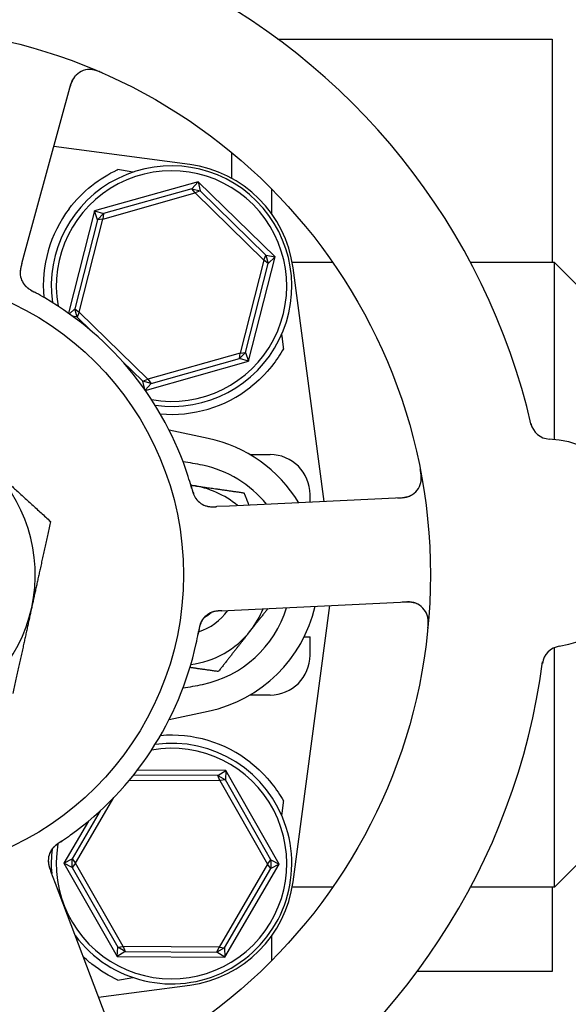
# Model space of a CAD drawing. Header units: inches. Extents: x 24 to 1128, y -69 to 748.
# Tile 626 of 656: x 742.39 to 744.1, y 606.33 to 609.4. Entities that reach past the tile are written whole.
import ezdxf

# ---------------------------------------------------------------- set-up
doc = ezdxf.new("R2010")
doc.units = ezdxf.units.IN
doc.header["$LTSCALE"] = 32
doc.header["$MEASUREMENT"] = 0
doc.layers.add('Visible (ANSI)', color=7, linetype='Continuous', lineweight=30)

msp = doc.modelspace()

# ---------------------------------------------------------------- linework, layer by layer
at = {"layer": 'Visible (ANSI)'}
for p, q in [((743.19222, 609.33853), (744.04813, 609.33853)), ((744.04813, 609.33853), (744.04813, 608.64228)), ((742.40435, 608.67755), (742.54629, 609.19786)), ((742.91733, 608.94743), (742.49337, 609.00387)), ((743.04813, 608.98496), (743.04813, 608.90453)), ((742.9435, 608.89373), (742.62045, 608.80287)), ((742.92401, 608.87202), (742.64841, 608.7945)), ((742.92401, 608.87202), (742.9435, 608.89373)), ((742.92401, 608.87202), (742.95023, 608.86534)), ((742.9346, 608.85876), (742.92401, 608.87202)), ((742.95023, 608.86534), (742.9346, 608.85876)), ((742.9435, 608.89373), (742.95023, 608.86534)), ((743.18372, 608.65939), (742.9435, 608.89373)), ((743.15517, 608.66542), (742.95023, 608.86534)), ((743.17313, 608.79348), (743.17313, 608.87082)), ((742.64628, 608.77767), (742.9346, 608.85876)), ((742.9346, 608.85876), (743.14898, 608.64962)), ((742.62045, 608.80287), (742.53927, 608.48414)), ((742.62045, 608.80287), (742.64841, 608.7945)), ((742.62951, 608.77513), (742.62045, 608.80287)), ((742.62951, 608.77513), (742.55885, 608.49769)), ((742.57236, 608.48744), (742.64628, 608.77767)), ((742.62951, 608.77513), (742.64841, 608.7945)), ((742.64628, 608.77767), (742.62951, 608.77513)), ((742.64841, 608.7945), (742.64628, 608.77767)), ((742.39386, 608.63907), (742.40435, 608.67755)), ((743.14898, 608.64962), (743.07506, 608.35939)), ((743.10089, 608.33419), (743.18372, 608.65939)), ((743.14898, 608.64962), (743.15517, 608.66542)), ((743.16249, 608.63937), (743.14898, 608.64962)), ((743.15517, 608.66542), (743.16249, 608.63937)), ((743.15517, 608.66542), (743.18372, 608.65939)), ((743.18372, 608.65939), (743.16249, 608.63937)), ((743.09183, 608.36193), (743.16249, 608.63937)), ((743.3633, 608.64228), (743.23689, 608.64228)), ((743.33649, 607.8971), (743.23957, 608.62519)), ((744.05442, 608.64228), (743.793, 608.64228)), ((744.05442, 608.09045), (744.05442, 608.64228)), ((744.14817, 608.54853), (744.05442, 608.64228)), ((742.54224, 608.48202), (742.55885, 608.49769)), ((742.55885, 608.49769), (742.57236, 608.48744)), ((742.56617, 608.47164), (742.55885, 608.49769)), ((742.56617, 608.47164), (742.55263, 608.4745)), ((742.57236, 608.48744), (742.56617, 608.47164)), ((742.56617, 608.47164), (742.60877, 608.43008)), ((742.78674, 608.2783), (742.57236, 608.48744)), ((743.07506, 608.35939), (742.78674, 608.2783)), ((742.79733, 608.26504), (743.07293, 608.34256)), ((743.09183, 608.36193), (743.07293, 608.34256)), ((743.07293, 608.34256), (743.07506, 608.35939)), ((743.10089, 608.33419), (743.07293, 608.34256)), ((743.07506, 608.35939), (743.09183, 608.36193)), ((743.09183, 608.36193), (743.10089, 608.33419)), ((742.70593, 608.3353), (742.77111, 608.27172)), ((742.77878, 608.24359), (743.10089, 608.33419)), ((742.77111, 608.27172), (742.78674, 608.2783)), ((742.79733, 608.26504), (742.77111, 608.27172)), ((742.77727, 608.24574), (742.77111, 608.27172)), ((742.79733, 608.26504), (742.77847, 608.24403)), ((742.78674, 608.2783), (742.79733, 608.26504)), ((742.97522, 608.09345), (742.8534, 608.11912)), ((743.10464, 608.04353), (743.16785, 608.04353)), ((743.29285, 607.89501), (743.29285, 607.91853)), ((743.04186, 607.88299), (743.002, 607.88109)), ((743.58057, 607.90879), (743.04186, 607.88299)), ((743.05741, 607.55837), (743.59612, 607.58417)), ((743.01757, 607.55646), (743.05741, 607.55837)), ((743.23957, 606.71187), (743.35415, 607.57258)), ((743.2743, 607.47478), (743.29285, 607.47478)), ((743.29285, 607.41853), (743.29285, 607.47478)), ((744.05442, 606.69478), (744.05442, 607.4415)), ((743.16785, 607.29353), (743.10464, 607.29353)), ((742.8534, 607.21794), (742.97522, 607.24361)), ((743.02994, 607.0583), (742.75397, 607.0597)), ((743.00522, 607.0428), (743.02994, 607.0583)), ((743.02994, 607.0583), (743.02859, 607.02914)), ((743.19625, 606.76682), (743.02994, 607.0583)), ((742.72909, 607.02858), (743.01174, 607.02714)), ((743.00522, 607.0428), (742.74178, 607.04414)), ((743.00522, 607.0428), (743.02859, 607.02914)), ((743.01174, 607.02714), (743.00522, 607.0428)), ((743.02859, 607.02914), (743.01174, 607.02714)), ((743.01174, 607.02714), (743.16017, 606.767)), ((743.17047, 606.78048), (743.02859, 607.02914)), ((742.56117, 606.77006), (742.68058, 606.97447)), ((742.63838, 606.9332), (742.55101, 606.78364)), ((742.60128, 606.90066), (742.52509, 606.77024)), ((742.52509, 606.77024), (742.55101, 606.78364)), ((742.55087, 606.75658), (742.55101, 606.78364)), ((742.55101, 606.78364), (742.56117, 606.77006)), ((743.16017, 606.767), (743.17047, 606.78048)), ((743.17047, 606.78048), (743.17033, 606.75342)), ((743.17047, 606.78048), (743.19625, 606.76682)), ((744.14817, 606.78853), (744.05442, 606.69478)), ((742.55087, 606.75658), (742.52509, 606.77024)), ((742.52509, 606.77024), (742.6914, 606.47876)), ((742.56117, 606.77006), (742.55087, 606.75658)), ((742.55087, 606.75658), (742.69275, 606.50791)), ((742.7096, 606.50992), (742.56117, 606.77006)), ((743.16017, 606.767), (743.0091, 606.50839)), ((743.02592, 606.50622), (743.17033, 606.75342)), ((743.02698, 606.47705), (743.19625, 606.76682)), ((743.17033, 606.75342), (743.16017, 606.767)), ((743.19625, 606.76682), (743.17033, 606.75342)), ((742.49874, 606.70653), (742.48461, 606.74385)), ((742.68975, 606.20216), (742.49874, 606.70653)), ((743.3633, 606.69478), (743.23689, 606.69478)), ((744.05442, 606.69478), (743.793, 606.69478)), ((744.04813, 606.69478), (744.04813, 606.43228)), ((743.17313, 606.46624), (743.17313, 606.54358)), ((742.6914, 606.47876), (742.69275, 606.50791)), ((742.69275, 606.50791), (742.7096, 606.50992)), ((742.71612, 606.49426), (742.69275, 606.50791)), ((742.7096, 606.50992), (742.71612, 606.49426)), ((743.0091, 606.50839), (742.7096, 606.50992)), ((743.00241, 606.4928), (743.0091, 606.50839)), ((743.02592, 606.50622), (743.00241, 606.4928)), ((743.0091, 606.50839), (743.02592, 606.50622)), ((743.02592, 606.50622), (743.02698, 606.47705)), ((742.71612, 606.49426), (742.6914, 606.47876)), ((742.6914, 606.47876), (743.02698, 606.47705)), ((742.71612, 606.49426), (743.00241, 606.4928)), ((743.02698, 606.47705), (743.00241, 606.4928)), ((743.04813, 606.43228), (743.04767, 606.43228)), ((743.04813, 606.43253), (743.04813, 606.43228)), ((744.04813, 606.43228), (743.6272, 606.43228)), ((742.63308, 606.35179), (742.91733, 606.38963))]:
    msp.add_line(p, q, dxfattribs=at)
for radius in [1.7075, 0.9375]:
    msp.add_circle((741.96067, 607.66853), radius, dxfattribs=at)
for centre, radius, start, end in [((741.96067, 607.66853), 2.075, 12.99965, 64.48395), ((742.60658, 609.18141), 0.0625, 66.88035, 164.7418), ((742.86067, 608.56853), 0.375, 262.17396, 187.82604), ((742.86067, 608.56853), 0.35938, 260.02465, 189.97535), ((742.86785, 608.57571), 0.375, 7.58266, 82.41734), ((742.86067, 608.56853), 0.4, 142.97261, 184.99892), ((742.45101, 608.61112), 0.0625, 182.31583, 222.22862), ((741.96067, 607.66853), 1, 17.83299, 59.65061), ((742.86067, 608.56853), 0.4, 265.00108, 308.18136), ((744.04229, 608.15409), 0.0625, 193.1302, 266.82247), ((742.88567, 607.66853), 0.43425, 31.17296, 78.0993), ((744.02081, 607.76719), 0.325, 278.66113, 86.82247), ((743.16785, 607.91853), 0.125, 0, 90), ((741.96067, 607.66853), 0.475, 347.64769, 47.64769), ((742.88567, 607.66853), 0.34909, 39.05816, 78.0993), ((743.57758, 607.97122), 0.0625, 272.7418, 10.60325), ((742.88567, 607.66853), 0.2815, 81.86636, 82.81527), ((742.88567, 607.66853), 0.2815, 50.00252, 81.86636), ((742.98712, 607.94294), 0.0625, 215.2706, 256.30345), ((743.59911, 607.52174), 0.0625, 354.88035, 92.7418), ((741.96067, 607.66853), 0.475, 287.64769, 347.64769), ((742.88567, 607.66853), 0.18733, 288.39093, 323.59902), ((743.00865, 607.49346), 0.0625, 110.31583, 150.22862), ((742.88567, 607.66853), 0.34909, 281.9007, 342.94151), ((742.88567, 607.66853), 0.1535, 300.06048, 310.05875), ((742.88567, 607.66853), 0.43425, 281.9007, 346.93978), ((742.88567, 607.66853), 0.2815, 321.86636, 337.90218), ((742.88567, 607.66853), 0.2815, 277.18473, 321.86636), ((741.96067, 607.66853), 1, 305.83299, 347.65061), ((744.07916, 607.38411), 0.0625, 98.66113, 172.3534), ((741.96067, 607.66853), 2.075, 300.99965, 352.48395), ((743.16785, 607.41853), 0.125, 270, 0), ((742.86067, 606.76853), 0.4, 51.81864, 94.99892), ((742.86067, 606.76853), 0.35938, 170.11375, 99.97535), ((742.86067, 606.76853), 0.375, 216.768, 97.82604), ((742.53884, 606.77712), 0.0625, 143.2706, 184.30345), ((742.86067, 606.76853), 0.375, 173.08462, 184.7156), ((742.86785, 606.76135), 0.375, 277.58266, 352.41734)]:
    msp.add_arc(centre, radius, start, end, dxfattribs=at)
for centre, major_axis, start_param, end_param in [((739.85084, 609.16649), (4.33091, -0.57653), 0.8462542, 0.8607442), ((739.85084, 606.17057), (4.33091, 0.57653), 5.4224411, 5.4369311)]:
    msp.add_ellipse(centre, major_axis=major_axis, ratio=0.0429148, start_param=start_param, end_param=end_param, dxfattribs=at)
for points, knots in [([(742.64427, 609.23322), (742.64353, 609.23354), (742.64279, 609.23386), (742.63965, 609.23522), (742.63714, 609.23627), (742.63247, 609.23808), (742.63031, 609.23887), (742.62554, 609.24045), (742.62288, 609.24122), (742.61858, 609.2423), (742.61681, 609.24267), (742.61346, 609.24326), (742.61187, 609.24347), (742.60873, 609.24378), (742.60719, 609.24385), (742.60529, 609.24388), (742.60474, 609.24388), (742.60429, 609.24387)], [0, 0, 0, 0, 0.00673636, 0.00673636, 0.02806078, 0.02806078, 0.0453371, 0.0453371, 0.06652159, 0.06652159, 0.08352225, 0.08352225, 0.101589, 0.101589, 0.12223492, 0.12223492, 0.13206643, 0.13206643, 0.13206643, 0.13206643]), ([(742.56102, 609.2242), (742.56057, 609.2237), (742.56002, 609.22308), (742.55787, 609.22047), (742.55639, 609.21847), (742.55283, 609.21256), (742.55087, 609.2087), (742.5477, 609.20094), (742.54639, 609.19721), (742.54465, 609.19157), (742.54415, 609.18987), (742.54309, 609.18614), (742.54252, 609.18407), (742.54197, 609.18203)], [0.11682073, 0.11682073, 0.11682073, 0.11682073, 0.13209763, 0.13209763, 0.17640846, 0.17640846, 0.22121697, 0.22121697, 0.25582457, 0.25582457, 0.27005755, 0.27005755, 0.2865375, 0.2865375, 0.2865375, 0.2865375]), ([(742.54133, 608.80941), (742.56137, 608.83597), (742.58566, 608.86088), (742.63784, 608.9024), (742.66576, 608.91896), (742.69178, 608.93113), (742.6923, 608.93137), (742.69281, 608.9316)], [2.42631307, 2.42631307, 2.42631307, 2.42631307, 2.67966435, 2.67966435, 2.93613641, 2.93613641, 2.94128789, 2.94128789, 2.94128789, 2.94128789]), ([(742.39381, 608.63891), (742.39356, 608.63798), (742.3933, 608.63703), (742.3928, 608.63519), (742.39256, 608.63429), (742.39186, 608.63167), (742.39143, 608.62999), (742.39078, 608.62728), (742.39053, 608.6262), (742.38963, 608.62208), (742.38919, 608.61945), (742.3887, 608.61543), (742.38856, 608.6134), (742.38852, 608.61037), (742.38854, 608.60954), (742.38857, 608.60832), (742.3886, 608.60786), (742.38861, 608.60765), (742.38861, 608.60763), (742.38861, 608.60763)], [0, 0, 0, 0, 0.00805947, 0.00805947, 0.01607833, 0.01607833, 0.0318321, 0.0318321, 0.04288224, 0.04288224, 0.07619177, 0.07619177, 0.108399, 0.108399, 0.1204764, 0.1204764, 0.12953115, 0.12953115, 0.13163232, 0.13163232, 0.13163232, 0.13163232]), ([(742.39171, 608.63105), (742.39145, 608.63003), (742.3912, 608.629), (742.39027, 608.62495), (742.38966, 608.62182), (742.38886, 608.61588), (742.38866, 608.61299), (742.38863, 608.60853), (742.3887, 608.60684), (742.38888, 608.60457), (742.38894, 608.60389), (742.38903, 608.60312), (742.38905, 608.60297), (742.38907, 608.60284)], [0.01683363, 0.01683363, 0.01683363, 0.01683363, 0.024996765, 0.024996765, 0.048690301, 0.048690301, 0.071674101, 0.071674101, 0.086017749, 0.086017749, 0.092484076, 0.092484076, 0.093980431, 0.093980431, 0.093980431, 0.093980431]), ([(742.40069, 608.57405), (742.40101, 608.57363), (742.40136, 608.5732), (742.40233, 608.57202), (742.40303, 608.57122), (742.40425, 608.56995), (742.40457, 608.56962), (742.4059, 608.5683), (742.40708, 608.5672), (742.40973, 608.56496), (742.4111, 608.56386), (742.41375, 608.56189), (742.41492, 608.56106), (742.41829, 608.55874), (742.42072, 608.55718), (742.42533, 608.55436), (742.42752, 608.55308), (742.43254, 608.55023), (742.4354, 608.54867), (742.43893, 608.54675), (742.43961, 608.54638), (742.4403, 608.546)], [0.13529988, 0.13529988, 0.13529988, 0.13529988, 0.1504163, 0.1504163, 0.17862375, 0.17862375, 0.18801437, 0.18801437, 0.21370501, 0.21370501, 0.23365386, 0.23365386, 0.24706172, 0.24706172, 0.26969875, 0.26969875, 0.28871804, 0.28871804, 0.31389264, 0.31389264, 0.31994869, 0.31994869, 0.31994869, 0.31994869]), ([(742.40415, 608.56975), (742.40415, 608.56975), (742.4042, 608.56969), (742.40447, 608.5694), (742.40478, 608.56905), (742.40569, 608.56811), (742.40633, 608.56746), (742.40839, 608.56553), (742.41001, 608.56414), (742.41315, 608.56175), (742.41453, 608.56076), (742.41709, 608.55905), (742.41822, 608.55833), (742.42124, 608.55646), (742.42324, 608.55529), (742.42739, 608.55296), (742.42958, 608.55178), (742.43219, 608.55039), (742.43267, 608.55013), (742.43316, 608.54987)], [0.07093315, 0.07093315, 0.07093315, 0.07093315, 0.07636583, 0.07636583, 0.08666451, 0.08666451, 0.09983227, 0.09983227, 0.12422952, 0.12422952, 0.14000403, 0.14000403, 0.15098747, 0.15098747, 0.16837574, 0.16837574, 0.18725581, 0.18725581, 0.19162474, 0.19162474, 0.19162474, 0.19162474]), ([(742.46594, 608.53149), (742.45765, 608.53634), (742.44723, 608.54223), (742.43864, 608.54691), (742.43668, 608.54797), (742.43487, 608.54895), (742.43324, 608.54983)], [0, 0, 0, 0, 0.41999651, 0.41999651, 0.41999651, 0.51583384, 0.51583384, 0.51583384, 0.51583384]), ([(743.2096, 608.37295), (743.1996, 608.35512), (743.18754, 608.3369), (743.1546, 608.29551), (743.13199, 608.27303), (743.10793, 608.25411)], [0.52955844, 0.52955844, 0.52955844, 0.52955844, 0.6981502, 0.6981502, 0.92955653, 0.92955653, 0.92955653, 0.92955653]), ([(742.92346, 607.93877), (742.92129, 607.94645), (742.91812, 607.95729), (742.91516, 607.96677), (742.91429, 607.96955), (742.91344, 607.97223), (742.91262, 607.97477)], [0.48416631, 0.48416631, 0.48416631, 0.48416631, 0.88318571, 0.88318571, 0.88318571, 1, 1, 1, 1]), ([(743.63809, 607.95556), (743.63822, 607.95611), (743.63838, 607.95681), (743.63886, 607.95926), (743.63916, 607.96123), (743.6395, 607.96527), (743.63958, 607.96708), (743.6396, 607.97146), (743.6395, 607.97418), (743.6391, 607.97931), (743.63883, 607.98175), (743.63814, 607.9868), (743.6377, 607.98944), (743.63694, 607.9936), (743.63664, 607.99516), (743.63632, 607.99676)], [0.10313051, 0.10313051, 0.10313051, 0.10313051, 0.11603194, 0.11603194, 0.14472132, 0.14472132, 0.16305353, 0.16305353, 0.18481803, 0.18481803, 0.20320409, 0.20320409, 0.22373688, 0.22373688, 0.23709216, 0.23709216, 0.23709216, 0.23709216]), ([(742.92124, 607.94657), (742.92215, 607.94343), (742.92304, 607.9403), (742.92475, 607.93458), (742.92557, 607.93197), (742.92718, 607.92713), (742.92798, 607.92486), (742.92937, 607.92118), (742.92997, 607.91967), (742.93133, 607.91642), (742.93209, 607.91475), (742.93353, 607.91181), (742.93421, 607.91053), (742.93584, 607.90765), (742.93673, 607.90626), (742.93839, 607.9039), (742.93919, 607.90286), (742.93989, 607.90201)], [0, 0, 0, 0, 0.02532917, 0.02532917, 0.0459278, 0.0459278, 0.06431611, 0.06431611, 0.0780154, 0.0780154, 0.09688899, 0.09688899, 0.11755371, 0.11755371, 0.15067697, 0.15067697, 0.17984281, 0.17984281, 0.17984281, 0.17984281]), ([(742.92347, 607.93876), (742.92371, 607.93789), (742.92395, 607.93703), (742.92444, 607.93528), (742.92469, 607.93439), (742.92562, 607.93117), (742.92633, 607.92878), (742.92785, 607.92412), (742.92867, 607.9218), (742.93002, 607.91835), (742.93056, 607.91707), (742.93188, 607.91412), (742.93266, 607.91259), (742.93393, 607.91027), (742.93446, 607.90937), (742.93554, 607.90766), (742.93609, 607.90685), (742.93651, 607.90626), (742.93659, 607.90615), (742.93659, 607.90615)], [0, 0, 0, 0, 0.00712604, 0.00712604, 0.01419238, 0.01419238, 0.03284312, 0.03284312, 0.05207098, 0.05207098, 0.06472354, 0.06472354, 0.08419423, 0.08419423, 0.09866358, 0.09866358, 0.11516786, 0.11516786, 0.12167905, 0.12167905, 0.12167905, 0.12167905]), ([(743.56411, 607.908), (743.56472, 607.90803), (743.56534, 607.90806), (743.56738, 607.90816), (743.5688, 607.90824), (743.57555, 607.90862), (743.58072, 607.90908), (743.58882, 607.91027), (743.59217, 607.91096), (743.60045, 607.91317), (743.60524, 607.9152), (743.60841, 607.91687), (743.60872, 607.91704), (743.609, 607.91719)], [0, 0, 0, 0, 0.00480624, 0.00480624, 0.01589597, 0.01589597, 0.05833406, 0.05833406, 0.09384639, 0.09384639, 0.15340885, 0.15340885, 0.16065924, 0.16065924, 0.16065924, 0.16065924]), ([(742.96552, 607.8843), (742.96579, 607.8842), (742.96608, 607.8841), (742.96717, 607.88373), (742.96805, 607.88346), (742.9706, 607.88273), (742.97234, 607.88231), (742.97759, 607.8813), (742.98133, 607.8809), (742.98812, 607.88062), (742.99121, 607.88065), (742.99417, 607.88074)], [0.094581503, 0.094581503, 0.094581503, 0.094581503, 0.09763667, 0.09763667, 0.105884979, 0.105884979, 0.120706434, 0.120706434, 0.149461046, 0.149461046, 0.17255876, 0.17255876, 0.17255876, 0.17255876]), ([(742.97137, 607.88246), (742.97137, 607.88246), (742.97137, 607.88246), (742.9714, 607.88245), (742.97147, 607.88243), (742.97179, 607.88235), (742.97209, 607.88228), (742.97353, 607.88194), (742.97544, 607.88155), (742.97815, 607.88117), (742.97885, 607.88109), (742.98266, 607.8807), (742.98604, 607.88058), (742.99198, 607.88067), (742.99384, 607.88073), (742.99675, 607.88084), (742.99777, 607.88089), (742.99982, 607.88098), (743.00089, 607.88103), (743.00194, 607.88108)], [0.05598665, 0.05598665, 0.05598665, 0.05598665, 0.056873, 0.056873, 0.06006969, 0.06006969, 0.06858048, 0.06858048, 0.09786866, 0.09786866, 0.10758076, 0.10758076, 0.14991048, 0.14991048, 0.16694481, 0.16694481, 0.17567446, 0.17567446, 0.18444701, 0.18444701, 0.18444701, 0.18444701]), ([(743.62572, 607.57829), (743.6251, 607.57857), (743.62434, 607.57889), (743.6212, 607.58014), (743.61884, 607.58093), (743.61212, 607.58249), (743.60784, 607.58315), (743.59948, 607.58377), (743.59553, 607.58387), (743.58963, 607.58378), (743.58786, 607.58373), (743.58398, 607.58358), (743.58183, 607.58348), (743.57972, 607.58338)], [0.11682073, 0.11682073, 0.11682073, 0.11682073, 0.13209763, 0.13209763, 0.17640845, 0.17640845, 0.22121697, 0.22121697, 0.25582457, 0.25582457, 0.27005755, 0.27005755, 0.2865375, 0.2865375, 0.2865375, 0.2865375]), ([(743.00928, 607.55602), (743.00823, 607.55595), (743.00717, 607.55587), (743.00304, 607.55551), (742.99987, 607.55512), (742.99397, 607.55404), (742.99116, 607.55335), (742.98691, 607.55199), (742.98533, 607.55141), (742.98322, 607.55053), (742.98259, 607.55026), (742.98189, 607.54994), (742.98176, 607.54988), (742.98163, 607.54982)], [0.016833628, 0.016833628, 0.016833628, 0.016833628, 0.024996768, 0.024996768, 0.048690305, 0.048690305, 0.071674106, 0.071674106, 0.086017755, 0.086017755, 0.092484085, 0.092484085, 0.093980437, 0.093980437, 0.093980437, 0.093980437]), ([(743.01741, 607.55645), (743.01644, 607.5564), (743.01545, 607.55636), (743.01356, 607.55626), (743.01262, 607.55621), (743.00992, 607.55607), (743.00819, 607.55596), (743.00541, 607.55574), (743.00431, 607.55565), (743.0001, 607.55523), (742.99747, 607.55484), (742.99349, 607.55405), (742.99152, 607.55356), (742.98862, 607.55266), (742.98784, 607.55239), (742.9867, 607.55198), (742.98627, 607.55182), (742.98607, 607.55174), (742.98605, 607.55174), (742.98605, 607.55174)], [0, 0, 0, 0, 0.00805947, 0.00805947, 0.01607833, 0.01607833, 0.0318321, 0.0318321, 0.04288224, 0.04288224, 0.07619177, 0.07619177, 0.108399, 0.108399, 0.12047641, 0.12047641, 0.12953115, 0.12953115, 0.13163232, 0.13163232, 0.13163232, 0.13163232]), ([(742.95785, 607.52987), (742.95755, 607.52943), (742.95724, 607.52897), (742.95642, 607.52768), (742.95588, 607.52677), (742.95505, 607.52522), (742.95483, 607.52481), (742.95399, 607.52314), (742.95331, 607.52168), (742.95199, 607.51846), (742.95137, 607.51682), (742.95032, 607.51369), (742.94988, 607.51232), (742.94872, 607.5084), (742.94799, 607.5056), (742.94674, 607.50035), (742.9462, 607.49787), (742.94504, 607.49221), (742.94444, 607.48902), (742.9437, 607.48507), (742.94355, 607.4843), (742.94341, 607.48353)], [0.13529989, 0.13529989, 0.13529989, 0.13529989, 0.15041637, 0.15041637, 0.17862377, 0.17862377, 0.18801437, 0.18801437, 0.21370501, 0.21370501, 0.23365387, 0.23365387, 0.24706173, 0.24706173, 0.26969876, 0.26969876, 0.28871805, 0.28871805, 0.31389266, 0.31389266, 0.3199487, 0.3199487, 0.3199487, 0.3199487]), ([(742.95482, 607.52524), (742.95482, 607.52524), (742.95478, 607.52518), (742.95459, 607.52484), (742.95436, 607.52443), (742.95374, 607.52327), (742.95333, 607.52246), (742.95212, 607.51991), (742.9513, 607.51794), (742.94999, 607.51421), (742.94949, 607.5126), (742.94865, 607.50964), (742.94831, 607.50834), (742.94746, 607.50488), (742.94697, 607.50263), (742.94604, 607.49796), (742.94559, 607.49551), (742.94507, 607.4926), (742.94498, 607.49206), (742.94488, 607.49151)], [0.07093315, 0.07093315, 0.07093315, 0.07093315, 0.07636583, 0.07636583, 0.08666451, 0.08666451, 0.09983228, 0.09983228, 0.12422953, 0.12422953, 0.14000404, 0.14000404, 0.15098747, 0.15098747, 0.16837574, 0.16837574, 0.18725582, 0.18725582, 0.19162474, 0.19162474, 0.19162474, 0.19162474]), ([(743.66002, 607.5019), (743.6601, 607.50271), (743.66018, 607.50351), (743.6605, 607.50692), (743.66072, 607.50962), (743.661, 607.51462), (743.66108, 607.51693), (743.66111, 607.52195), (743.66103, 607.52472), (743.66072, 607.52914), (743.66052, 607.53094), (743.66005, 607.53431), (743.65976, 607.53588), (743.65909, 607.53896), (743.65868, 607.54045), (743.65812, 607.54227), (743.65795, 607.54279), (743.6578, 607.54322)], [0, 0, 0, 0, 0.00673636, 0.00673636, 0.02806078, 0.02806078, 0.0453371, 0.0453371, 0.06652159, 0.06652159, 0.08352225, 0.08352225, 0.101589, 0.101589, 0.12223492, 0.12223492, 0.13206643, 0.13206643, 0.13206643, 0.13206643]), ([(742.93753, 607.45466), (742.93959, 607.46404), (742.94197, 607.47578), (742.94376, 607.48539), (742.94417, 607.48758), (742.94453, 607.4896), (742.94486, 607.49143)], [0, 0, 0, 0, 0.41999651, 0.41999651, 0.41999651, 0.51583384, 0.51583384, 0.51583384, 0.51583384]), ([(743.10793, 607.08295), (743.13203, 607.064), (743.15467, 607.04149), (743.18759, 607.00009), (743.19962, 606.98191), (743.2096, 606.96411)], [2.4581256, 2.4581256, 2.4581256, 2.4581256, 2.68988255, 2.68988255, 2.85814401, 2.85814401, 2.85814401, 2.85814401]), ([(742.52193, 606.84089), (742.51923, 606.83906), (742.51653, 606.83725), (742.51162, 606.83385), (742.50939, 606.83227), (742.50528, 606.82924), (742.50337, 606.82777), (742.50029, 606.82531), (742.49905, 606.82428), (742.49638, 606.82198), (742.49503, 606.82074), (742.49267, 606.81846), (742.49167, 606.81743), (742.48943, 606.81498), (742.48839, 606.8137), (742.48665, 606.8114), (742.48591, 606.81031), (742.48532, 606.80938)], [0, 0, 0, 0, 0.0253292, 0.0253292, 0.04592782, 0.04592782, 0.06431613, 0.06431613, 0.07801539, 0.07801539, 0.09688899, 0.09688899, 0.11755369, 0.11755369, 0.15067695, 0.15067695, 0.17984281, 0.17984281, 0.17984281, 0.17984281]), ([(742.5152, 606.83637), (742.52184, 606.84081), (742.53117, 606.84717), (742.53927, 606.85292), (742.54164, 606.8546), (742.54393, 606.85624), (742.54609, 606.8578)], [0.48416631, 0.48416631, 0.48416631, 0.48416631, 0.88318571, 0.88318571, 0.88318571, 1, 1, 1, 1]), ([(742.51519, 606.83636), (742.51444, 606.83586), (742.5137, 606.83536), (742.51218, 606.83436), (742.51142, 606.83385), (742.50864, 606.83197), (742.50659, 606.83055), (742.50262, 606.82767), (742.50067, 606.82617), (742.49781, 606.82382), (742.49676, 606.82292), (742.49436, 606.82075), (742.49314, 606.81953), (742.49133, 606.81761), (742.49064, 606.81682), (742.48935, 606.81527), (742.48875, 606.81449), (742.48831, 606.81391), (742.48824, 606.81381), (742.48824, 606.81381)], [0, 0, 0, 0, 0.00712604, 0.00712604, 0.01419238, 0.01419238, 0.03284312, 0.03284312, 0.05207098, 0.05207098, 0.06472354, 0.06472354, 0.08419423, 0.08419423, 0.09866358, 0.09866358, 0.11516786, 0.11516786, 0.12167905, 0.12167905, 0.12167905, 0.12167905]), ([(742.47639, 606.77953), (742.47638, 606.77925), (742.47638, 606.77895), (742.47637, 606.77779), (742.47638, 606.77687), (742.47647, 606.77422), (742.47661, 606.77243), (742.47727, 606.76713), (742.47805, 606.76345), (742.47988, 606.75691), (742.48087, 606.75397), (742.48187, 606.75119)], [0.094581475, 0.094581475, 0.094581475, 0.094581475, 0.097636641, 0.097636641, 0.105884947, 0.105884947, 0.120706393, 0.120706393, 0.149460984, 0.149460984, 0.172558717, 0.172558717, 0.172558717, 0.172558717]), ([(742.47645, 606.77341), (742.47645, 606.77341), (742.47645, 606.7734), (742.47645, 606.77337), (742.47646, 606.7733), (742.47648, 606.77297), (742.4765, 606.77266), (742.47662, 606.77119), (742.47684, 606.76925), (742.47732, 606.76656), (742.47746, 606.76587), (742.47827, 606.76212), (742.4792, 606.75887), (742.48112, 606.75325), (742.48175, 606.7515), (742.48276, 606.74876), (742.48311, 606.74782), (742.48384, 606.74589), (742.48422, 606.74489), (742.48459, 606.74391)], [0.05598665, 0.05598665, 0.05598665, 0.05598665, 0.05687301, 0.05687301, 0.0600697, 0.0600697, 0.06858049, 0.06858049, 0.09786867, 0.09786867, 0.10758076, 0.10758076, 0.14991049, 0.14991049, 0.16694482, 0.16694482, 0.17567446, 0.17567446, 0.18444701, 0.18444701, 0.18444701, 0.18444701]), ([(742.69281, 606.40546), (742.66707, 606.41736), (742.63887, 606.43394), (742.60301, 606.46234), (742.59387, 606.47029), (742.58506, 606.47868)], [0.44734115, 0.44734115, 0.44734115, 0.44734115, 0.70623872, 0.70623872, 0.7975395, 0.7975395, 0.7975395, 0.7975395])]:
    msp.add_open_spline(points, degree=3, knots=knots, dxfattribs=at)
for points, weights in [([(743.20395, 608.41758), (743.20677, 608.39524), (743.2096, 608.37295)], [0.999969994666, 0.999969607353, 0.999970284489]), ([(742.28067, 608.01956), (742.37473, 607.93382), (742.48334, 607.83481)], [1, 1.0379548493, 1]), ([(742.92087, 607.94786), (742.92318, 607.94753), (742.9255, 607.9472)], [1.0022030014, 1.00113546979, 1]), ([(742.9255, 607.9472), (743.00017, 607.93653), (743.08639, 607.9242)], [1, 1.0379548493, 1]), ([(743.08639, 607.9242), (743.09431, 607.90447), (743.10177, 607.88586)], [1, 1.0090077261, 1.01373989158]), ([(742.48334, 607.83481), (742.4519, 607.69125), (742.42467, 607.56692)], [1, 1.0379548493, 1]), ([(742.42467, 607.56692), (742.39745, 607.44259), (742.36601, 607.29902)], [1, 1.0379548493, 1]), ([(743.16096, 607.56333), (743.13341, 607.52823), (743.10709, 607.4947)], [1.01874043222, 1.02109815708, 1]), ([(743.10709, 607.4947), (743.06051, 607.43537), (743.00673, 607.36687)], [1, 1.0379548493, 1]), ([(743.00673, 607.36687), (742.9599, 607.37356), (742.918, 607.37955)], [1, 1.02026440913, 1.01889014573]), ([(743.2096, 606.96411), (743.20677, 606.94182), (743.20395, 606.91948)], [0.999970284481, 0.999969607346, 0.999969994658])]:
    msp.add_rational_spline(points, weights, degree=2, dxfattribs=at)
for points in [[(742.95766, 608.01012), (742.93739, 608.01439), (742.91703, 608.0179), (742.89662, 608.02066)], [(742.89662, 607.3164), (742.91703, 607.31916), (742.93739, 607.32267), (742.95766, 607.32694)]]:
    msp.add_open_spline(points, degree=3, dxfattribs=at)

doc.saveas('drawing.dxf')
